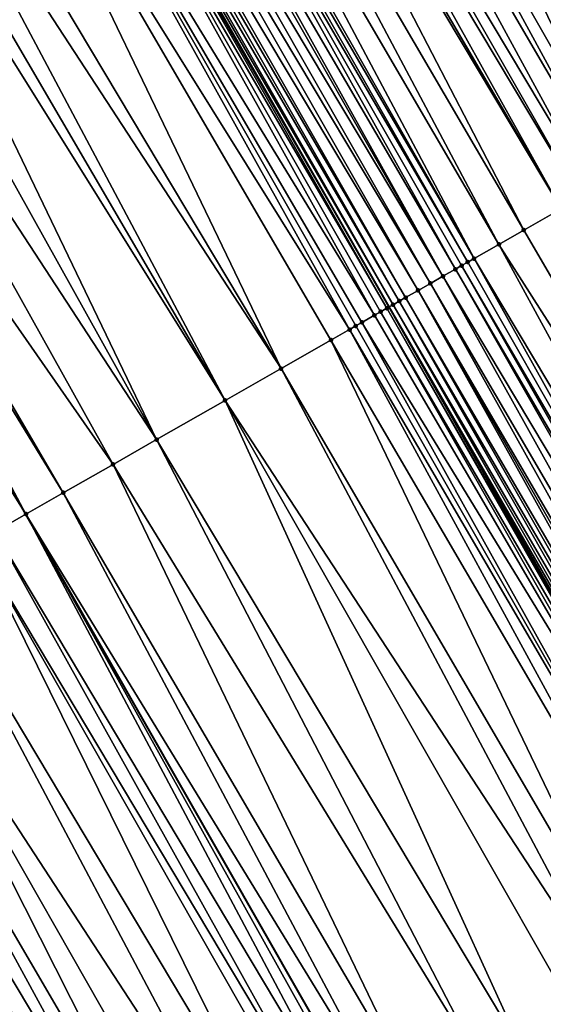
# Model space of a CAD drawing. Header units: feet. Extents: x 2004186 to 2014793, y 836912 to 864902.
# Tile 440 of 974: x 2010004 to 2010018, y 848741 to 848769. Entities that reach past the tile are written whole.
import ezdxf

# ---------------------------------------------------------------- set-up
doc = ezdxf.new("R2010")
doc.units = ezdxf.units.FT
doc.header["$LTSCALE"] = 100
doc.header["$MEASUREMENT"] = 0
for name, color, linetype, lineweight in [('EP_Travel Lane', 5, 'Continuous', 40), ('GPL_Skip Line', 2, 'Continuous', 40), ('Road Shots', 4, 'Continuous', 200), ('Road X-Section', 30, 'Continuous', 13)]:
    doc.layers.add(name, color=color, linetype=linetype, lineweight=lineweight)
doc.layers.add('I-77 SB_MM21-27-Surface-TIN', color=7, linetype='Continuous')

msp = doc.modelspace()

# ---------------------------------------------------------------- linework, layer by layer
at = {"layer": 'EP_Travel Lane'}
msp.add_polyline3d([(2010110.569408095, 848585.1130201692, 430.208047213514), (2010101.168451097, 848602.7657240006, 430.1428162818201), (2010091.767470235, 848620.4184726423, 430.0938760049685), (2010082.366520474, 848638.0711628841, 430.0236856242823), (2010072.768941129, 848655.7926938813, 429.9372939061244), (2010063.148234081, 848673.3265646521, 429.8635063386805), (2010053.52750486, 848690.8604758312, 429.803856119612), (2010043.90676447, 848708.3944073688, 429.7512703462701), (2010034.01297362, 848725.9959147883, 429.7053891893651), (2010024.103192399, 848743.3679477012, 429.6092993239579), (2010014.193362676, 848760.7400656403, 429.5399031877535), (2010004.283523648, 848778.1121998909, 429.4756252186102), (2009994.180354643, 848795.5193121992, 429.3876523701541), (2009984.065958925, 848812.7730712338, 429.3006642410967), (2009973.951492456, 848830.0269509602, 429.2545834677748), (2009963.837033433, 848847.280817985, 429.204192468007), (2009953.432057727, 848864.5973455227, 429.1382592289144)], dxfattribs=at)
at = {"layer": 'GPL_Skip Line'}
msp.add_polyline3d([(2010090.824792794, 848597.2647606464, 429.6626206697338), (2010081.436118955, 848614.924040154, 429.6102286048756), (2010072.047447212, 848632.5833157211, 429.5563990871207), (2010062.529427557, 848650.1726701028, 429.4880970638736), (2010052.908684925, 848667.7066057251, 429.4369344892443), (2010043.287964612, 848685.2405006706, 429.3715990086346), (2010033.667259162, 848702.7743685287, 429.2968256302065), (2010023.872220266, 848720.2107623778, 429.2373320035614), (2010013.964437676, 848737.5839718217, 429.1499372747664), (2010004.056618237, 848754.9572458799, 429.0828517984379), (2009994.14879986, 848772.3305180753, 429.0151808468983), (2009984.119520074, 848789.6335728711, 428.9301328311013), (2009974.022856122, 848806.897701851, 428.843101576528), (2009963.926152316, 848824.1618989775, 428.7791509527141), (2009953.829437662, 848841.4261146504, 428.721481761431), (2009943.524610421, 848858.56616258, 428.6641164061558)], dxfattribs=at)
at = {"layer": 'I-77 SB_MM21-27-Surface-TIN', "color": 128, "linetype": 'ByBlock', "lineweight": -2}
for points in [[(2010012.041949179, 848782.5381238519, 429.7993010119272), (2010010.825899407, 848781.8444214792, 429.7517973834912), (2010020.733748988, 848764.4710945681, 429.802312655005)], [(2010012.041949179, 848782.5381238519, 429.7993010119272), (2010022.123525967, 848765.2638870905, 429.8534034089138), (2010012.215672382, 848782.637221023, 429.8050915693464)], [(2010012.041949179, 848782.5381238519, 429.7993010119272), (2010020.733748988, 848764.4710945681, 429.802312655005), (2010022.123525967, 848765.2638870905, 429.8534034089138)], [(2010012.215672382, 848782.637221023, 429.8050915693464), (2010022.123525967, 848765.2638870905, 429.8534034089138), (2010022.47097458, 848765.4620775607, 429.8637684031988)], [(2010010.825899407, 848781.8444214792, 429.7517973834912), (2010010.30474082, 848781.5471106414, 429.7283517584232), (2010020.386307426, 848764.272891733, 429.7880612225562)], [(2010010.825899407, 848781.8444214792, 429.7517973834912), (2010020.386307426, 848764.272891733, 429.7880612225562), (2010020.733748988, 848764.4710945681, 429.802312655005)], [(2010010.30474082, 848781.5471106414, 429.7283517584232), (2010009.609854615, 848781.1507103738, 429.7015487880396), (2010019.865139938, 848763.975596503, 429.7695200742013)], [(2010010.30474082, 848781.5471106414, 429.7283517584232), (2010019.865139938, 848763.975596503, 429.7695200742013), (2010020.386307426, 848764.272891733, 429.7880612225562)], [(2010009.609854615, 848781.1507103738, 429.7015487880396), (2010009.262408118, 848780.9525161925, 429.690018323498), (2010019.517697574, 848763.7773950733, 429.7557104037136)], [(2010009.609854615, 848781.1507103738, 429.7015487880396), (2010019.517697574, 848763.7773950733, 429.7557104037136), (2010019.865139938, 848763.975596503, 429.7695200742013)], [(2010009.262408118, 848780.9525161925, 429.690018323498), (2010008.914966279, 848780.7543138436, 429.6759206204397), (2010018.99652707, 848763.4801051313, 429.7388313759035)], [(2010009.262408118, 848780.9525161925, 429.690018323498), (2010018.99652707, 848763.4801051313, 429.7388313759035), (2010019.517697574, 848763.7773950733, 429.7557104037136)], [(2010008.741248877, 848780.6552065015, 429.6669331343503), (2010007.872643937, 848780.1597012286, 429.631877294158), (2010017.954197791, 848762.8855046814, 429.6986090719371)], [(2010008.914966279, 848780.7543138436, 429.6759206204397), (2010008.741248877, 848780.6552065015, 429.6669331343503), (2010018.99652707, 848763.4801051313, 429.7388313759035)], [(2010008.741248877, 848780.6552065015, 429.6669331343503), (2010017.954197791, 848762.8855046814, 429.6986090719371), (2010018.99652707, 848763.4801051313, 429.7388313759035)], [(2010007.872643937, 848780.1597012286, 429.631877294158), (2010007.177755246, 848779.7633053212, 429.6064448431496), (2010017.259300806, 848762.4891233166, 429.6777458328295)], [(2010007.872643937, 848780.1597012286, 429.631877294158), (2010017.259300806, 848762.4891233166, 429.6777458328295), (2010017.954197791, 848762.8855046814, 429.6986090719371)], [(2010007.177755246, 848779.7633053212, 429.6064448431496), (2010006.656590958, 848779.4660044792, 429.5861410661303), (2010016.56441227, 848762.0927271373, 429.6522261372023)], [(2010007.177755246, 848779.7633053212, 429.6064448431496), (2010016.56441227, 848762.0927271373, 429.6522261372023), (2010017.259300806, 848762.4891233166, 429.6777458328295)], [(2010006.656590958, 848779.4660044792, 429.5861410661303), (2010006.482874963, 848779.3668946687, 429.5763777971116), (2010016.56441227, 848762.0927271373, 429.6522261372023)], [(2010006.309163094, 848779.2677776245, 429.5643408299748), (2010005.961731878, 848779.0695566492, 429.5443885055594), (2010016.043279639, 848761.7953707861, 429.6144735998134)], [(2010006.482874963, 848779.3668946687, 429.5763777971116), (2010006.309163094, 848779.2677776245, 429.5643408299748), (2010016.390695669, 848761.9936183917, 429.6427971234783)], [(2010006.309163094, 848779.2677776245, 429.5643408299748), (2010016.216991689, 848761.8944875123, 429.6264110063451), (2010016.390695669, 848761.9936183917, 429.6427971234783)], [(2010006.309163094, 848779.2677776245, 429.5643408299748), (2010016.043279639, 848761.7953707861, 429.6144735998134), (2010016.216991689, 848761.8944875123, 429.6264110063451)], [(2010006.482874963, 848779.3668946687, 429.5763777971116), (2010016.390695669, 848761.9936183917, 429.6427971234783), (2010016.56441227, 848762.0927271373, 429.6522261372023)], [(2010005.788010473, 848778.9704563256, 429.5376070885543), (2010005.440558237, 848778.772272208, 429.5292397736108), (2010015.695837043, 848761.5971697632, 429.60079181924)], [(2010005.961731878, 848779.0695566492, 429.5443885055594), (2010005.788010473, 848778.9704563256, 429.5376070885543), (2010015.695837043, 848761.5971697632, 429.60079181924)], [(2010005.961731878, 848779.0695566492, 429.5443885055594), (2010015.695837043, 848761.5971697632, 429.60079181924), (2010016.043279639, 848761.7953707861, 429.6144735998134)], [(2010005.440558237, 848778.772272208, 429.5292397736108), (2010005.093100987, 848778.5740968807, 429.5236354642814), (2010015.348385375, 848761.3989846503, 429.592110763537)], [(2010005.440558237, 848778.772272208, 429.5292397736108), (2010015.348385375, 848761.3989846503, 429.592110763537), (2010015.695837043, 848761.5971697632, 429.60079181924)], [(2010004.745649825, 848778.3759108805, 429.5146764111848), (2010004.571935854, 848778.2767975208, 429.5037974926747), (2010014.653473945, 848761.0026286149, 429.5792089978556)], [(2010005.093100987, 848778.5740968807, 429.5236354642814), (2010004.745649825, 848778.3759108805, 429.5146764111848), (2010015.000918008, 848761.2008270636, 429.5920816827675)], [(2010004.745649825, 848778.3759108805, 429.5146764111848), (2010014.653473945, 848761.0026286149, 429.5792089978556), (2010015.000918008, 848761.2008270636, 429.5920816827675)], [(2010005.093100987, 848778.5740968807, 429.5236354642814), (2010015.000918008, 848761.2008270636, 429.5920816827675), (2010015.348385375, 848761.3989846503, 429.592110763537)], [(2010004.224528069, 848778.0785354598, 429.4709313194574), (2010014.193362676, 848760.7400656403, 429.5399031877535), (2010004.283523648, 848778.1121998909, 429.4756252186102)], [(2010004.398236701, 848778.1776581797, 429.4847521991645), (2010004.283523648, 848778.1121998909, 429.4756252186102), (2010014.306067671, 848760.8043639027, 429.545508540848)], [(2010014.306067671, 848760.8043639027, 429.545508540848), (2010004.283523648, 848778.1121998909, 429.4756252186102), (2010014.193362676, 848760.7400656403, 429.5399031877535)], [(2010004.571935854, 848778.2767975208, 429.5037974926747), (2010004.398236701, 848778.1776581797, 429.4847521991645), (2010014.479767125, 848760.9035027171, 429.5643887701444)], [(2010004.398236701, 848778.1776581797, 429.4847521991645), (2010014.306067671, 848760.8043639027, 429.545508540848), (2010014.479767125, 848760.9035027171, 429.5643887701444)], [(2010004.571935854, 848778.2767975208, 429.5037974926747), (2010014.479767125, 848760.9035027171, 429.5643887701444), (2010014.653473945, 848761.0026286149, 429.5792089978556)], [(2010004.050798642, 848777.9794492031, 429.46857136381), (2010003.355901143, 848777.5830687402, 429.4479933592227), (2010013.784892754, 848760.5070816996, 429.5310619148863)], [(2010004.224528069, 848778.0785354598, 429.4709313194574), (2010004.050798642, 848777.9794492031, 429.46857136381), (2010014.132349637, 848760.7052576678, 429.5368687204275)], [(2010004.050798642, 848777.9794492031, 429.46857136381), (2010013.958619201, 848760.6061731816, 429.5350647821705), (2010014.132349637, 848760.7052576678, 429.5368687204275)], [(2010004.050798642, 848777.9794492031, 429.46857136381), (2010013.784892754, 848760.5070816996, 429.5310619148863), (2010013.958619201, 848760.6061731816, 429.5350647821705)], [(2010004.224528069, 848778.0785354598, 429.4709313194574), (2010014.132349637, 848760.7052576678, 429.5368687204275), (2010014.193362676, 848760.7400656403, 429.5399031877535)], [(2010003.355901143, 848777.5830687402, 429.4479933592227), (2010002.487295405, 848777.0875648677, 429.413377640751), (2010013.090000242, 848760.1106924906, 429.5077332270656)], [(2010003.355901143, 848777.5830687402, 429.4479933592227), (2010013.437450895, 848760.3088793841, 429.5169739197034), (2010013.784892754, 848760.5070816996, 429.5310619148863)], [(2010003.355901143, 848777.5830687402, 429.4479933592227), (2010013.263722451, 848760.2097914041, 429.5140718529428), (2010013.437450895, 848760.3088793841, 429.5169739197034)], [(2010003.355901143, 848777.5830687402, 429.4479933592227), (2010013.090000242, 848760.1106924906, 429.5077332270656), (2010013.263722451, 848760.2097914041, 429.5140718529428)], [(2010002.487295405, 848777.0875648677, 429.413377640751), (2010000.923832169, 848776.1956103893, 429.3361368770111), (2010011.179095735, 848759.020534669, 429.4160773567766)], [(2010002.487295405, 848777.0875648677, 429.413377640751), (2010012.568840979, 848759.8133828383, 429.4846589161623), (2010013.090000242, 848760.1106924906, 429.5077332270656)], [(2010002.487295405, 848777.0875648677, 429.413377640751), (2010011.179095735, 848759.020534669, 429.4160773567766), (2010012.568840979, 848759.8133828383, 429.4846589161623)], [(2010000.923832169, 848776.1956103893, 429.3361368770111), (2010000.228952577, 848775.7991985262, 429.3056892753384), (2010011.179095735, 848759.020534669, 429.4160773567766)], [(2010000.228952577, 848775.7991985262, 429.3056892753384), (2009999.534067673, 848775.4027959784, 429.2781695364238), (2010009.615615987, 848758.1286091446, 429.3479332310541)], [(2010000.228952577, 848775.7991985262, 429.3056892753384), (2010009.615615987, 848758.1286091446, 429.3479332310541), (2010011.179095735, 848759.020534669, 429.4160773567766)], [(2009999.534067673, 848775.4027959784, 429.2781695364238), (2009999.012910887, 848775.1054819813, 429.253731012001), (2010009.615615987, 848758.1286091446, 429.3479332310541)], [(2009999.012910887, 848775.1054819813, 429.253731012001), (2009997.970597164, 848774.5108542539, 429.2049375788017), (2010007.704705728, 848757.0384614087, 429.259447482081)], [(2009999.012910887, 848775.1054819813, 429.253731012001), (2010007.704705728, 848757.0384614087, 429.259447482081), (2010009.615615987, 848758.1286091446, 429.3479332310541)], [(2009997.970597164, 848774.5108542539, 429.2049375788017), (2009996.754573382, 848773.8171063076, 429.1431093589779), (2010007.704705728, 848757.0384614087, 429.259447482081)], [(2009996.754573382, 848773.8171063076, 429.1431093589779), (2009995.017392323, 848772.8260452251, 429.0571130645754), (2010006.488685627, 848756.3447070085, 429.1955875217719)], [(2009996.754573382, 848773.8171063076, 429.1431093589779), (2010006.488685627, 848756.3447070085, 429.1955875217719), (2010007.704705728, 848757.0384614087, 429.259447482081)], [(2009994.669950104, 848772.6278435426, 429.043224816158), (2009994.322518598, 848772.4296230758, 429.0234322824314), (2010004.056618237, 848754.9572458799, 429.0828517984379)], [(2009995.017392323, 848772.8260452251, 429.0571130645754), (2009994.669950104, 848772.6278435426, 429.043224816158), (2010005.098936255, 848755.5518660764, 429.1292807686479)], [(2009994.669950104, 848772.6278435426, 429.043224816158), (2010004.056618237, 848754.9572458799, 429.0828517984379), (2010005.098936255, 848755.5518660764, 429.1292807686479)], [(2009995.017392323, 848772.8260452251, 429.0571130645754), (2010005.098936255, 848755.5518660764, 429.1292807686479), (2010006.488685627, 848756.3447070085, 429.1955875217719)], [(2009993.975081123, 848772.2314130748, 429.0069294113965), (2010004.056618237, 848754.9572458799, 429.0828517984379), (2009994.14879986, 848772.3305180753, 429.0151808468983)], [(2009994.322518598, 848772.4296230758, 429.0234322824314), (2009994.14879986, 848772.3305180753, 429.0151808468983), (2010004.056618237, 848754.9572458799, 429.0828517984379)], [(2009993.975081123, 848772.2314130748, 429.0069294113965), (2009993.453904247, 848771.934134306, 428.993563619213), (2010004.056618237, 848754.9572458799, 429.0828517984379)], [(2009993.453904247, 848771.934134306, 428.993563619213), (2010003.188004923, 848754.4617552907, 429.0524090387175), (2010004.056618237, 848754.9572458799, 429.0828517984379)], [(2010018.99652707, 848763.4801051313, 429.7388313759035), (2010017.954197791, 848762.8855046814, 429.6986090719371), (2010028.035717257, 848745.6113684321, 429.7842816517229)], [(2010017.954197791, 848762.8855046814, 429.6986090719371), (2010017.259300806, 848762.4891233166, 429.6777458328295), (2010028.035717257, 848745.6113684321, 429.7842816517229)], [(2010017.259300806, 848762.4891233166, 429.6777458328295), (2010016.56441227, 848762.0927271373, 429.6522261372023), (2010026.819659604, 848744.91767988, 429.7411169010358)], [(2010017.259300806, 848762.4891233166, 429.6777458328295), (2010026.819659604, 848744.91767988, 429.7411169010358), (2010028.035717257, 848745.6113684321, 429.7842816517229)], [(2010016.216991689, 848761.8944875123, 429.6264110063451), (2010016.043279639, 848761.7953707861, 429.6144735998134), (2010026.12479074, 848744.5212492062, 429.7047539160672)], [(2010016.390695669, 848761.9936183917, 429.6427971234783), (2010016.216991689, 848761.8944875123, 429.6264110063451), (2010026.29849513, 848744.6203793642, 429.7209135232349)], [(2010016.216991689, 848761.8944875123, 429.6264110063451), (2010026.12479074, 848744.5212492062, 429.7047539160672), (2010026.29849513, 848744.6203793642, 429.7209135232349)], [(2010016.56441227, 848762.0927271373, 429.6522261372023), (2010016.390695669, 848761.9936183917, 429.6427971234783), (2010026.29849513, 848744.6203793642, 429.7209135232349)], [(2010016.56441227, 848762.0927271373, 429.6522261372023), (2010026.29849513, 848744.6203793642, 429.7209135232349), (2010026.819659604, 848744.91767988, 429.7411169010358)], [(2010015.695837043, 848761.5971697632, 429.60079181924), (2010015.348385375, 848761.3989846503, 429.592110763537), (2010025.429915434, 848744.1248298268, 429.6719409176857)], [(2010016.043279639, 848761.7953707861, 429.6144735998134), (2010015.695837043, 848761.5971697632, 429.60079181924), (2010025.951080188, 848744.422129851, 429.6919897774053)], [(2010015.695837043, 848761.5971697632, 429.60079181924), (2010025.429915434, 848744.1248298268, 429.6719409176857), (2010025.951080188, 848744.422129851, 429.6919897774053)], [(2010016.043279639, 848761.7953707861, 429.6144735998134), (2010025.951080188, 848744.422129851, 429.6919897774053), (2010026.12479074, 848744.5212492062, 429.7047539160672)], [(2010015.348385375, 848761.3989846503, 429.592110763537), (2010015.000918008, 848761.2008270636, 429.5920816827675), (2010025.082467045, 848743.9266389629, 429.6614516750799)], [(2010015.348385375, 848761.3989846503, 429.592110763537), (2010025.082467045, 848743.9266389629, 429.6614516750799), (2010025.429915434, 848744.1248298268, 429.6719409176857)], [(2010015.000918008, 848761.2008270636, 429.5920816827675), (2010014.653473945, 848761.0026286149, 429.5792089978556), (2010024.73500576, 848743.7284707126, 429.6580702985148)], [(2010015.000918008, 848761.2008270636, 429.5920816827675), (2010024.908731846, 848743.827562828, 429.6622724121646), (2010025.082467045, 848743.9266389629, 429.6614516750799)], [(2010015.000918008, 848761.2008270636, 429.5920816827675), (2010024.73500576, 848743.7284707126, 429.6580702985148), (2010024.908731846, 848743.827562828, 429.6622724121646)], [(2010014.306067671, 848760.8043639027, 429.545508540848), (2010014.193362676, 848760.7400656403, 429.5399031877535), (2010024.213885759, 848743.4310922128, 429.6133552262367)], [(2010014.479767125, 848760.9035027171, 429.5643887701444), (2010014.306067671, 848760.8043639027, 429.545508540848), (2010024.387582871, 848743.5302351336, 429.6335263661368)], [(2010014.306067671, 848760.8043639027, 429.545508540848), (2010024.213885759, 848743.4310922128, 429.6133552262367), (2010024.387582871, 848743.5302351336, 429.6335263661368)], [(2010014.653473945, 848761.0026286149, 429.5792089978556), (2010014.479767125, 848760.9035027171, 429.5643887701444), (2010024.561285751, 848743.6293679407, 429.6505185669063)], [(2010014.479767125, 848760.9035027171, 429.5643887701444), (2010024.387582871, 848743.5302351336, 429.6335263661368), (2010024.561285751, 848743.6293679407, 429.6505185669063)], [(2010014.653473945, 848761.0026286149, 429.5792089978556), (2010024.561285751, 848743.6293679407, 429.6505185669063), (2010024.73500576, 848743.7284707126, 429.6580702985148)], [(2010013.784892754, 848760.5070816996, 429.5310619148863), (2010013.437450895, 848760.3088793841, 429.5169739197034), (2010023.866435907, 848743.2329039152, 429.6036726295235)], [(2010013.958619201, 848760.6061731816, 429.5350647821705), (2010013.784892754, 848760.5070816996, 429.5310619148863), (2010023.866435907, 848743.2329039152, 429.6036726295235)], [(2010014.132349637, 848760.7052576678, 429.5368687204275), (2010013.958619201, 848760.6061731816, 429.5350647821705), (2010024.040163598, 848743.3319932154, 429.6069898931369)], [(2010013.958619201, 848760.6061731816, 429.5350647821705), (2010023.866435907, 848743.2329039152, 429.6036726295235), (2010024.040163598, 848743.3319932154, 429.6069898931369)], [(2010014.132349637, 848760.7052576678, 429.5368687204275), (2010024.103192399, 848743.3679477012, 429.6092993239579), (2010014.193362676, 848760.7400656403, 429.5399031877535)], [(2010014.132349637, 848760.7052576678, 429.5368687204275), (2010024.040163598, 848743.3319932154, 429.6069898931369), (2010024.103192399, 848743.3679477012, 429.6092993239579)], [(2010024.213885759, 848743.4310922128, 429.6133552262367), (2010014.193362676, 848760.7400656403, 429.5399031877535), (2010024.103192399, 848743.3679477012, 429.6092993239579)], [(2010013.437450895, 848760.3088793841, 429.5169739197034), (2010013.263722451, 848760.2097914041, 429.5140718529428), (2010023.171540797, 848742.8365192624, 429.5817747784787)], [(2010013.437450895, 848760.3088793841, 429.5169739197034), (2010023.171540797, 848742.8365192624, 429.5817747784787), (2010023.866435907, 848743.2329039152, 429.6036726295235)], [(2010013.090000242, 848760.1106924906, 429.5077332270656), (2010012.568840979, 848759.8133828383, 429.4846589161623), (2010022.650373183, 848742.5392242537, 429.5633023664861)], [(2010013.263722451, 848760.2097914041, 429.5140718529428), (2010013.090000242, 848760.1106924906, 429.5077332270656), (2010023.171540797, 848742.8365192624, 429.5817747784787)], [(2010013.090000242, 848760.1106924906, 429.5077332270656), (2010022.650373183, 848742.5392242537, 429.5633023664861), (2010023.171540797, 848742.8365192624, 429.5817747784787)], [(2010012.568840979, 848759.8133828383, 429.4846589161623), (2010011.179095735, 848759.020534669, 429.4160773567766), (2010021.260621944, 848741.7463865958, 429.4980224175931)], [(2010012.568840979, 848759.8133828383, 429.4846589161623), (2010021.260621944, 848741.7463865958, 429.4980224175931), (2010022.650373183, 848742.5392242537, 429.5633023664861)], [(2010011.179095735, 848759.020534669, 429.4160773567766), (2010009.615615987, 848758.1286091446, 429.3479332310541), (2010020.565743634, 848741.3499724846, 429.466865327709)], [(2010011.179095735, 848759.020534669, 429.4160773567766), (2010020.565743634, 848741.3499724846, 429.466865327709), (2010021.260621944, 848741.7463865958, 429.4980224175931)], [(2010009.615615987, 848758.1286091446, 429.3479332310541), (2010007.704705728, 848757.0384614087, 429.259447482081), (2010017.959959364, 848739.8634031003, 429.3448501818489)], [(2010009.615615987, 848758.1286091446, 429.3479332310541), (2010019.523423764, 848740.7553555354, 429.4214553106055), (2010020.565743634, 848741.3499724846, 429.466865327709)], [(2010009.615615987, 848758.1286091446, 429.3479332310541), (2010017.959959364, 848739.8634031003, 429.3448501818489), (2010019.523423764, 848740.7553555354, 429.4214553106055)], [(2010007.704705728, 848757.0384614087, 429.259447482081), (2010006.488685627, 848756.3447070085, 429.1955875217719), (2010016.917654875, 848739.2687591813, 429.2909631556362)], [(2010007.704705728, 848757.0384614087, 429.259447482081), (2010016.917654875, 848739.2687591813, 429.2909631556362), (2010017.959959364, 848739.8634031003, 429.3448501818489)], [(2010006.488685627, 848756.3447070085, 429.1955875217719), (2010005.098936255, 848755.5518660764, 429.1292807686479), (2010015.180478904, 848738.277689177, 429.2021553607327)], [(2010006.488685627, 848756.3447070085, 429.1955875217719), (2010015.180478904, 848738.277689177, 429.2021553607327), (2010016.917654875, 848739.2687591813, 429.2909631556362)], [(2010005.098936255, 848755.5518660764, 429.1292807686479), (2010004.056618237, 848754.9572458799, 429.0828517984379), (2010014.485594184, 848737.8812863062, 429.174531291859)], [(2010005.098936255, 848755.5518660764, 429.1292807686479), (2010014.485594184, 848737.8812863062, 429.174531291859), (2010015.180478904, 848738.277689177, 429.2021553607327)], [(2010003.188004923, 848754.4617552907, 429.0524090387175), (2010013.443263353, 848737.2866885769, 429.1351624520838), (2010004.056618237, 848754.9572458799, 429.0828517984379)], [(2010013.79071884, 848737.4848669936, 429.1417392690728), (2010013.964437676, 848737.5839718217, 429.1499372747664), (2010004.056618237, 848754.9572458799, 429.0828517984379)], [(2010014.485594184, 848737.8812863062, 429.174531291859), (2010004.056618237, 848754.9572458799, 429.0828517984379), (2010013.964437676, 848737.5839718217, 429.1499372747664)], [(2010013.79071884, 848737.4848669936, 429.1417392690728), (2010004.056618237, 848754.9572458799, 429.0828517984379), (2010013.443263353, 848737.2866885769, 429.1351624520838)], [(2010003.188004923, 848754.4617552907, 429.0524090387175), (2010002.66684096, 848754.1644538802, 429.031925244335), (2010012.922087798, 848736.9894074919, 429.1210664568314)], [(2010003.188004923, 848754.4617552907, 429.0524090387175), (2010012.922087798, 848736.9894074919, 429.1210664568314), (2010013.443263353, 848737.2866885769, 429.1351624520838)], [(2010002.66684096, 848754.1644538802, 429.031925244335), (2010001.277098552, 848753.3716007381, 428.9617806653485), (2010011.532341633, 848736.1965609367, 429.052989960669)], [(2010002.66684096, 848754.1644538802, 429.031925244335), (2010012.574646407, 848736.7912043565, 429.1067200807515), (2010012.922087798, 848736.9894074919, 429.1210664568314)], [(2010002.66684096, 848754.1644538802, 429.031925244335), (2010011.532341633, 848736.1965609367, 429.052989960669), (2010012.574646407, 848736.7912043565, 429.1067200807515)], [(2010001.277098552, 848753.3716007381, 428.9617806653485), (2009999.713627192, 848752.4796605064, 428.8890138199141), (2010010.663746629, 848735.7010382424, 429.0124546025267)], [(2010001.277098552, 848753.3716007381, 428.9617806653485), (2010010.663746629, 848735.7010382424, 429.0124546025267), (2010011.532341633, 848736.1965609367, 429.052989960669)], [(2009999.713627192, 848752.4796605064, 428.8890138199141), (2009998.671307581, 848751.885043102, 428.8434624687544), (2010008.752828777, 848734.6109038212, 428.928150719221)], [(2009999.713627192, 848752.4796605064, 428.8890138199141), (2010009.621435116, 848735.1064066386, 428.9624384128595), (2010010.663746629, 848735.7010382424, 429.0124546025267)], [(2009999.713627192, 848752.4796605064, 428.8890138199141), (2010008.752828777, 848734.6109038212, 428.928150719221), (2010009.621435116, 848735.1064066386, 428.9624384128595)], [(2009998.671307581, 848751.885043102, 428.8434624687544), (2009997.976435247, 848751.4886185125, 428.8090130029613), (2010008.231674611, 848734.3135852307, 428.9022660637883)], [(2009998.671307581, 848751.885043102, 428.8434624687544), (2010008.231674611, 848734.3135852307, 428.9022660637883), (2010008.752828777, 848734.6109038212, 428.928150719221)], [(2009997.976435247, 848751.4886185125, 428.8090130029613), (2009996.934115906, 848750.8940006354, 428.7633130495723), (2010007.53679933, 848733.9171658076, 428.8694394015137)], [(2009997.976435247, 848751.4886185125, 428.8090130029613), (2010007.53679933, 848733.9171658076, 428.8694394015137), (2010008.231674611, 848734.3135852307, 428.9022660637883)], [(2009996.934115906, 848750.8940006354, 428.7633130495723), (2009996.065513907, 848750.398490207, 428.7266345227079), (2010006.320756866, 848733.2234506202, 428.8179027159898)], [(2009996.934115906, 848750.8940006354, 428.7633130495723), (2010006.66820075, 848733.4216493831, 428.8308747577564), (2010007.53679933, 848733.9171658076, 428.8694394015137)], [(2009996.934115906, 848750.8940006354, 428.7633130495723), (2010006.320756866, 848733.2234506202, 428.8179027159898), (2010006.66820075, 848733.4216493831, 428.8308747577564)], [(2009996.065513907, 848750.398490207, 428.7266345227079), (2009995.5443495, 848750.1011895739, 428.7063950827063), (2010005.452156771, 848732.7279368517, 428.7801728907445)], [(2009996.065513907, 848750.398490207, 428.7266345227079), (2010005.452156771, 848732.7279368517, 428.7801728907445), (2010006.320756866, 848733.2234506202, 428.8179027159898)], [(2009995.5443495, 848750.1011895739, 428.7063950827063), (2009995.023177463, 848749.8039023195, 428.6903608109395), (2010005.452156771, 848732.7279368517, 428.7801728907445)], [(2009995.023177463, 848749.8039023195, 428.6903608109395), (2009994.50201755, 848749.5065938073, 428.6676447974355), (2010004.930990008, 848732.4306403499, 428.7612311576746)], [(2009995.023177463, 848749.8039023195, 428.6903608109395), (2010004.930990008, 848732.4306403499, 428.7612311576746), (2010005.452156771, 848732.7279368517, 428.7801728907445)], [(2009994.50201755, 848749.5065938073, 428.6676447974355), (2009994.154585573, 848749.3083741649, 428.6481105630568), (2010004.236100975, 848732.0342450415, 428.7359840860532)], [(2009994.50201755, 848749.5065938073, 428.6676447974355), (2010004.236100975, 848732.0342450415, 428.7359840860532), (2010004.930990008, 848732.4306403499, 428.7612311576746)], [(2009994.154585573, 848749.3083741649, 428.6481105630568), (2010004.062383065, 848731.93513859, 428.7272758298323), (2010004.236100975, 848732.0342450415, 428.7359840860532)], [(2009994.154585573, 848749.3083741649, 428.6481105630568), (2010003.714957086, 848731.7369084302, 428.7044352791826), (2010004.062383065, 848731.93513859, 428.7272758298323)]]:
    msp.add_3dface(points, dxfattribs=at)
at = {"layer": 'Road Shots', "lineweight": 100}
for p in [(2010017.954197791, 848762.8855046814, 429.6986090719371), (2010017.259300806, 848762.4891233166, 429.6777458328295), (2010016.216991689, 848761.8944875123, 429.6264110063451), (2010016.390695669, 848761.9936183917, 429.6427971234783), (2010016.56441227, 848762.0927271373, 429.6522261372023), (2010015.695837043, 848761.5971697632, 429.60079181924), (2010016.043279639, 848761.7953707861, 429.6144735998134), (2010015.348385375, 848761.3989846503, 429.592110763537), (2010015.000918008, 848761.2008270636, 429.5920816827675), (2010014.306067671, 848760.8043639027, 429.545508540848), (2010014.479767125, 848760.9035027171, 429.5643887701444), (2010014.653473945, 848761.0026286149, 429.5792089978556), (2010013.784892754, 848760.5070816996, 429.5310619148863), (2010013.958619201, 848760.6061731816, 429.5350647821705), (2010014.132349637, 848760.7052576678, 429.5368687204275), (2010013.437450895, 848760.3088793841, 429.5169739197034), (2010013.090000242, 848760.1106924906, 429.5077332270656), (2010013.263722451, 848760.2097914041, 429.5140718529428), (2010012.568840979, 848759.8133828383, 429.4846589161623), (2010011.179095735, 848759.020534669, 429.4160773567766), (2010009.615615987, 848758.1286091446, 429.3479332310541), (2010007.704705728, 848757.0384614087, 429.259447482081), (2010006.488685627, 848756.3447070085, 429.1955875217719), (2010005.098936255, 848755.5518660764, 429.1292807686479), (2010004.056618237, 848754.9572458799, 429.0828517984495)]:
    msp.add_point(p, dxfattribs=at)
at = {"layer": 'Road X-Section', "extrusion": (0.49539042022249, -0.8686627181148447, 0.003662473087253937), "elevation": 258436.5375867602, "flags": 128}
msp.add_lwpolyline([(2166463.392596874, -518.710151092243), (2166464.192596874, -518.6796224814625), (2166465.592596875, -518.6322674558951), (2166467.192596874, -518.5652137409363), (2166467.992596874, -518.535669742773), (2166468.592596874, -518.5094917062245), (2166468.992596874, -518.494666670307), (2166469.592596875, -518.4687461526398), (2166470.192596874, -518.4498764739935), (2166470.392596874, -518.4449717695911), (2166470.592596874, -518.4427257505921), (2166470.792596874, -518.44320392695), (2166470.992596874, -518.439664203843), (2166471.192596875, -518.4303760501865), (2166471.592596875, -518.4084523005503), (2166471.992596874, -518.3957705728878), (2166472.792596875, -518.3603328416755), (2166473.392596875, -518.3382753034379), (2166475.392596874, -518.2714315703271), (2166475.992596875, -518.2495909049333), (2166476.792596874, -518.2233298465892), (2166477.392596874, -518.2052174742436), (2166477.792596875, -518.19103981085), (2166478.392596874, -518.1622481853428), (2166479.192596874, -518.1231327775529), (2166479.792596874, -518.1005509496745), (2166480.392596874, -518.0801829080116), (2166480.992596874, -518.0575223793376), (2166481.392596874, -518.0432619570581), (2166481.992596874, -518.0155121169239), (2166482.392596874, -517.9927794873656), (2166482.992596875, -517.9648091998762), (2166483.792596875, -517.9214409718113), (2166484.592596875, -517.8962851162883), (2166485.192596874, -517.8768105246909), (2166487.392596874, -517.7970347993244), (2166488.592596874, -517.7474831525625), (2166488.992596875, -517.7315542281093), (2166489.992596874, -517.6986981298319), (2166490.992596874, -517.6550877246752), (2166492.392596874, -517.5995338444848), (2166493.392596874, -517.5551991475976), (2166493.792596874, -517.5411102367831), (2166494.392596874, -517.5267710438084), (2166494.992596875, -517.5134051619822), (2166495.392596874, -517.4969021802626), (2166495.792596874, -517.4771095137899), (2166496.192596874, -517.4632211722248), (2166498.192596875, -517.3772243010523), (2166499.592596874, -517.3153956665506), (2166500.792596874, -517.2666019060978), (2166501.392596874, -517.2421632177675), (2166502.192596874, -517.2146432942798), (2166502.992596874, -517.1841954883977), (2166504.792596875, -517.1069542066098), (2166505.792596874, -517.0723382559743), (2166506.592596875, -517.0517601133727), (2166506.792596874, -517.0494001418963), (2166506.992596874, -517.035579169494), (2166507.192596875, -517.0165337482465), (2166507.392596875, -517.005654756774), (2166507.792596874, -516.9966956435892), (2166508.192596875, -516.991091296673), (2166508.592596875, -516.9827239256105), (2166508.792596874, -516.9759424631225), (2166509.192596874, -516.9559900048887), (2166509.392596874, -516.9439529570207), (2166509.592596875, -516.9341896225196), (2166510.192596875, -516.9138857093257), (2166510.992596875, -516.8884530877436), (2166511.992596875, -516.8533970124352), (2166512.192596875, -516.8444094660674), (2166512.592596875, -516.8303116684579), (2166512.992596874, -516.8187811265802), (2166513.792596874, -516.7919779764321), (2166514.392596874, -516.7685321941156), (2166515.792596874, -516.7210282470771), (2166515.992596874, -516.7152376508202)], dxfattribs=at)
at = {"layer": 'Road X-Section', "extrusion": (0.4953904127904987, -0.8686627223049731, 0.003662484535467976), "elevation": 258456.5190969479, "flags": 128}
msp.add_lwpolyline([(2166463.194801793, -518.7321999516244), (2166463.794801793, -518.7065115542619), (2166465.394801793, -518.6500667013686), (2166465.994801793, -518.6328131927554), (2166466.794801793, -518.602807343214), (2166467.394801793, -518.5770119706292), (2166467.794801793, -518.5633809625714), (2166468.394801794, -518.539778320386), (2166468.994801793, -518.5103938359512), (2166469.394801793, -518.4970269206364), (2166469.594801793, -518.4924025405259), (2166469.994801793, -518.4795377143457), (2166470.194801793, -518.470960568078), (2166470.594801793, -518.4595150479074), (2166470.994801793, -518.4589178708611), (2166471.194801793, -518.4495835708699), (2166471.394801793, -518.4366591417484), (2166471.594801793, -518.4269538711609), (2166472.194801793, -518.4054268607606), (2166472.794801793, -518.3825385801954), (2166473.394801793, -518.3600074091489), (2166473.994801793, -518.3336983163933), (2166475.594801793, -518.2787109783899), (2166476.794801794, -518.2315452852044), (2166477.994801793, -518.1943416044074), (2166478.394801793, -518.1792661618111), (2166479.194801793, -518.1401990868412), (2166479.794801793, -518.1147229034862), (2166480.594801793, -518.086388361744), (2166481.194801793, -518.0639861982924), (2166481.594801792, -518.0450772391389), (2166481.994801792, -518.0237902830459), (2166482.794801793, -517.9989350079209), (2166483.794801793, -517.9483675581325), (2166484.194801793, -517.9288331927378), (2166484.794801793, -517.906117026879), (2166485.394801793, -517.8900826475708), (2166485.994801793, -517.8698430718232), (2166486.994801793, -517.8331642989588), (2166488.194801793, -517.7874640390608), (2166488.994801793, -517.7530143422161), (2166490.194801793, -517.7074626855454), (2166491.994801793, -517.6346953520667), (2166493.594801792, -517.5645503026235), (2166494.194801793, -517.5440663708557), (2166495.194801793, -517.5136234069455), (2166496.394801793, -517.46719412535), (2166497.994801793, -517.4008869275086), (2166499.394801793, -517.3370265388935), (2166501.594801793, -517.2485401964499), (2166503.394801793, -517.1803956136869), (2166504.994801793, -517.1118135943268), (2166505.594801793, -517.088739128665), (2166505.794801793, -517.082400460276), (2166505.994801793, -517.0794983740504), (2166506.394801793, -517.0654102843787), (2166506.594801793, -517.0614073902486), (2166506.794801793, -517.0596034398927), (2166506.994801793, -517.0509635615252), (2166507.194801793, -517.0320832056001), (2166507.394801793, -517.017262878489), (2166507.794801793, -517.0043901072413), (2166508.194801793, -517.004361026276), (2166508.594801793, -516.9956799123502), (2166508.994801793, -516.9819980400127), (2166509.194801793, -516.9700605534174), (2166509.394801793, -516.9536743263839), (2166509.594801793, -516.9442452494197), (2166510.394801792, -516.9187253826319), (2166511.194801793, -516.8978620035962), (2166512.394801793, -516.85763942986), (2166512.994801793, -516.8407602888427), (2166513.394801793, -516.8269505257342), (2166513.994801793, -516.8084092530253), (2166514.394801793, -516.7941577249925), (2166515.994801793, -516.7430666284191), (2166516.394801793, -516.7327015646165)], dxfattribs=at)
at = {"layer": 'Road X-Section', "extrusion": (0.4953904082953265, -0.8686627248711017, 0.003662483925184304), "elevation": 258476.5078833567, "flags": 128}
msp.add_lwpolyline([(2166463.396139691, -518.7324884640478), (2166463.996139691, -518.7127298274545), (2166466.396139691, -518.6205800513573), (2166466.796139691, -518.6062432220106), (2166467.396139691, -518.580752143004), (2166467.796139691, -518.5673731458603), (2166468.196139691, -518.5508921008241), (2166468.596139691, -518.5386180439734), (2166469.196139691, -518.51078433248), (2166469.796139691, -518.4932995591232), (2166470.196139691, -518.4845807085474), (2166470.596139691, -518.4732513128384), (2166470.796139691, -518.4728594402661), (2166470.996139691, -518.4761084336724), (2166471.19613969, -518.4691647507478), (2166471.396139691, -518.4557722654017), (2166472.196139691, -518.4199825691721), (2166472.996139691, -518.3908677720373), (2166474.19613969, -518.3391048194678), (2166475.796139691, -518.276696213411), (2166476.796139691, -518.2402772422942), (2166477.396139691, -518.2201883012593), (2166477.796139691, -518.2050450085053), (2166479.396139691, -518.1292354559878), (2166480.196139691, -518.0984712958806), (2166480.796139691, -518.0799381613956), (2166481.396139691, -518.0553982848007), (2166482.196139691, -518.0138223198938), (2166482.396139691, -518.0058392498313), (2166482.596139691, -517.9940082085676), (2166482.796139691, -517.9862598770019), (2166482.99613969, -517.9831852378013), (2166483.396139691, -517.9650938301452), (2166483.796139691, -517.942253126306), (2166483.99613969, -517.9335448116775), (2166484.796139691, -517.9082975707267), (2166485.396139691, -517.8893557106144), (2166486.396139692, -517.8516256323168), (2166486.796139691, -517.8386535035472), (2166487.796139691, -517.8000886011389), (2166488.596139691, -517.7672617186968), (2166489.196139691, -517.7413768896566), (2166490.196139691, -517.707088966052), (2166491.396139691, -517.6570724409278), (2166492.39613969, -517.6165368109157), (2166493.596139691, -517.5628063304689), (2166493.99613969, -517.548459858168), (2166494.59613969, -517.5343637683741), (2166494.996139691, -517.5277869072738), (2166495.796139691, -517.4949946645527), (2166496.59613969, -517.4673704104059), (2166498.596139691, -517.3785620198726), (2166499.796139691, -517.324674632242), (2166501.596139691, -517.2480689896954), (2166502.796139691, -517.2026586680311), (2166503.596139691, -517.1715013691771), (2166505.196139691, -517.1062209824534), (2166505.796139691, -517.0877484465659), (2166506.596139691, -517.0658504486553), (2166506.796139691, -517.0625331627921), (2166506.996139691, -517.056167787), (2166507.19613969, -517.0359965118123), (2166507.396139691, -517.0190041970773), (2166507.596139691, -517.0114524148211), (2166507.796139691, -517.0072502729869), (2166507.996139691, -517.0080710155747), (2166508.396139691, -516.99758170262), (2166508.996139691, -516.9775327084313), (2166509.196139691, -516.9647684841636), (2166509.396139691, -516.9486087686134), (2166509.996139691, -516.9284052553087), (2166511.396139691, -516.8852402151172), (2166512.796139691, -516.8379121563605), (2166513.39613969, -516.8193180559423), (2166514.196139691, -516.7929422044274), (2166514.996139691, -516.7685539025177), (2166515.596139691, -516.7479975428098), (2166516.396139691, -516.7245180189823), (2166516.596139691, -516.7202599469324)], dxfattribs=at)

doc.saveas('drawing.dxf')
